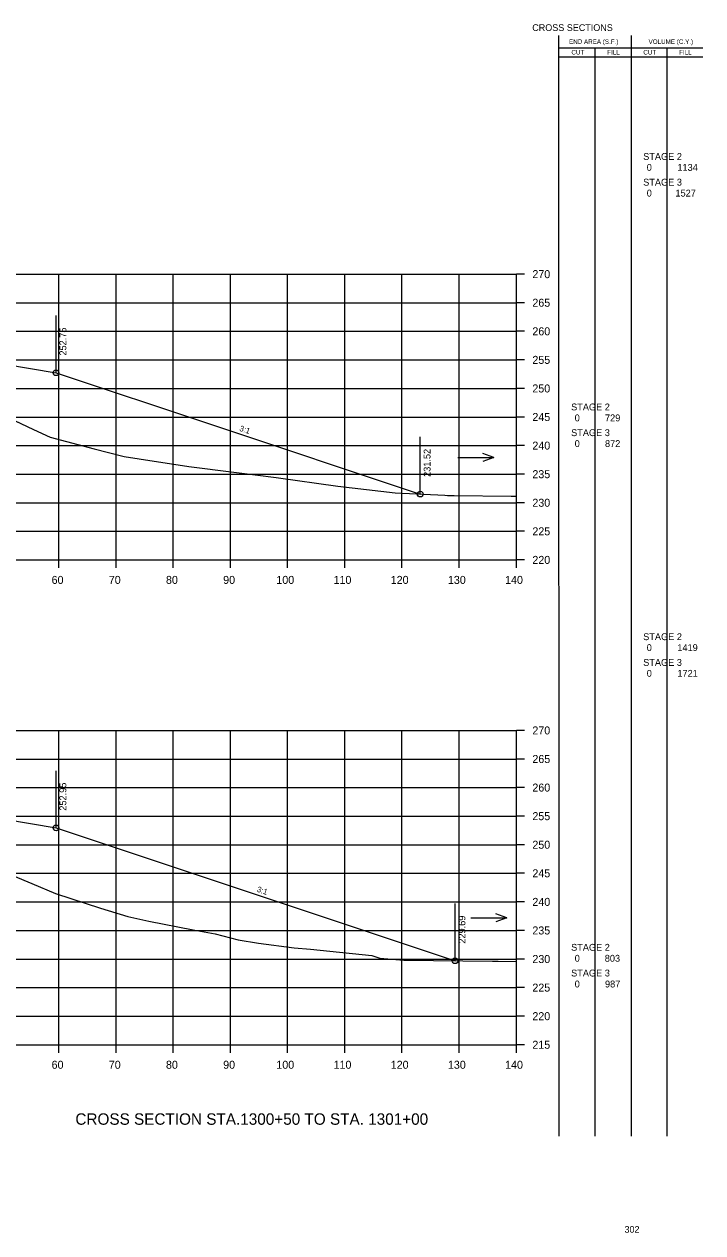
# Model space of a CAD drawing. Extents: x 1342547 to 1344156, y -1532351 to -1517216.
# Drawn here: x 1342756.8 to 1342875.5, y -1519777.1 to -1519565.6 of the extents above; entities that cross this region are included whole.
import ezdxf

# ---------------------------------------------------------------- set-up
doc = ezdxf.new("R2010")
doc.units = 0
for name, color, linetype in [('Level 2', 7, 'Continuous'), ('R_Axis', 7, 'Continuous'), ('R_Axis Annot', 7, 'Continuous'), ('R_Border Notes', 7, 'Continuous'), ('R_Draft', 7, 'Continuous'), ('R_Exist Surface', 7, 'Continuous'), ('R_Fin Surface', 7, 'Continuous'), ('R_Grid', 7, 'Continuous'), ('R_No Plot', 7, 'Continuous'), ('R_Water', 7, 'Continuous'), ('R_Xsect Elev', 7, 'Continuous'), ('R_Xsect Slope', 7, 'Continuous')]:
    doc.layers.add(name, color=color, linetype=linetype)

msp = doc.modelspace()

# ---------------------------------------------------------------- linework, layer by layer
at = {"layer": 'Level 2'}
for p, q in [((1342850.33, -1519760.21), (1342850.32, -1519567.6)), ((1342862.99, -1519760.21), (1342862.99, -1519567.6)), ((1342850.32, -1519569.76), (1342863.59, -1519569.76)), ((1342856.66, -1519760.21), (1342856.66, -1519569.76)), ((1342863.59, -1519569.76), (1342875.48, -1519569.76)), ((1342869.23, -1519760.21), (1342869.23, -1519569.76)), ((1342850.32, -1519571.33), (1342863.59, -1519571.33)), ((1342863.59, -1519571.33), (1342875.48, -1519571.33))]:
    msp.add_line(p, q, dxfattribs=at)
at = {"layer": 'R_Axis'}
for p, q in [((1342842.87, -1519659.37), (1342842.87, -1519609.37)), ((1342844.27, -1519609.37), (1342842.87, -1519609.37)), ((1342844.27, -1519614.37), (1342842.87, -1519614.37)), ((1342844.27, -1519619.37), (1342842.87, -1519619.37)), ((1342844.27, -1519624.37), (1342842.87, -1519624.37)), ((1342844.27, -1519629.37), (1342842.87, -1519629.37)), ((1342844.27, -1519634.37), (1342842.87, -1519634.37)), ((1342844.27, -1519639.37), (1342842.87, -1519639.37)), ((1342844.27, -1519644.37), (1342842.87, -1519644.37)), ((1342844.27, -1519649.37), (1342842.87, -1519649.37)), ((1342844.27, -1519654.37), (1342842.87, -1519654.37)), ((1342562.87, -1519659.37), (1342842.87, -1519659.37)), ((1342762.87, -1519660.77), (1342762.87, -1519659.37)), ((1342772.87, -1519660.77), (1342772.87, -1519659.37)), ((1342782.87, -1519660.77), (1342782.87, -1519659.37)), ((1342792.87, -1519660.77), (1342792.87, -1519659.37)), ((1342802.87, -1519660.77), (1342802.87, -1519659.37)), ((1342812.87, -1519660.77), (1342812.87, -1519659.37)), ((1342822.87, -1519660.77), (1342822.87, -1519659.37)), ((1342832.87, -1519660.77), (1342832.87, -1519659.37)), ((1342842.87, -1519660.77), (1342842.87, -1519659.37)), ((1342844.27, -1519659.37), (1342842.87, -1519659.37)), ((1342842.87, -1519744.21), (1342842.87, -1519689.21)), ((1342844.27, -1519689.21), (1342842.87, -1519689.21)), ((1342844.27, -1519694.21), (1342842.87, -1519694.21)), ((1342844.27, -1519699.21), (1342842.87, -1519699.21)), ((1342844.27, -1519704.21), (1342842.87, -1519704.21)), ((1342844.27, -1519709.21), (1342842.87, -1519709.21)), ((1342844.27, -1519714.21), (1342842.87, -1519714.21)), ((1342844.27, -1519719.21), (1342842.87, -1519719.21)), ((1342844.27, -1519724.21), (1342842.87, -1519724.21)), ((1342844.27, -1519729.21), (1342842.87, -1519729.21)), ((1342844.27, -1519734.21), (1342842.87, -1519734.21)), ((1342844.27, -1519739.21), (1342842.87, -1519739.21)), ((1342562.87, -1519744.21), (1342842.87, -1519744.21)), ((1342762.87, -1519745.61), (1342762.87, -1519744.21)), ((1342772.87, -1519745.61), (1342772.87, -1519744.21)), ((1342782.87, -1519745.61), (1342782.87, -1519744.21)), ((1342792.87, -1519745.61), (1342792.87, -1519744.21)), ((1342802.87, -1519745.61), (1342802.87, -1519744.21)), ((1342812.87, -1519745.61), (1342812.87, -1519744.21)), ((1342822.87, -1519745.61), (1342822.87, -1519744.21)), ((1342832.87, -1519745.61), (1342832.87, -1519744.21)), ((1342842.87, -1519745.61), (1342842.87, -1519744.21)), ((1342844.27, -1519744.21), (1342842.87, -1519744.21))]:
    msp.add_line(p, q, dxfattribs=at)
at = {"layer": 'R_Exist Surface'}
for points in [[(1342753.01, -1519634.01), (1342758.46, -1519636.56), (1342761.36, -1519637.89), (1342769.07, -1519639.92), (1342774.29, -1519641.26), (1342776.9, -1519641.66), (1342785.62, -1519643.01), (1342793.45, -1519643.99), (1342797.2, -1519644.48), (1342800.85, -1519644.95), (1342811.63, -1519646.47), (1342814.16, -1519646.78), (1342821.65, -1519647.62), (1342830.37, -1519648.07), (1342830.82, -1519648.1), (1342830.96, -1519648.11), (1342832.02, -1519648.13), (1342841.98, -1519648.19), (1342842.87, -1519648.2)], [(1342752.38, -1519713.62), (1342758.17, -1519716), (1342762.26, -1519717.73), (1342770.16, -1519720.32), (1342774.93, -1519721.79), (1342778.61, -1519722.59), (1342786.34, -1519724.08), (1342790.19, -1519724.82), (1342794.21, -1519725.87), (1342797.79, -1519726.42), (1342804, -1519727.23), (1342806.89, -1519727.51), (1342817.62, -1519728.62), (1342818.98, -1519729.07), (1342823.22, -1519729.4), (1342838.71, -1519729.61), (1342839.71, -1519729.61), (1342842.87, -1519729.63)]]:
    msp.add_lwpolyline(points, dxfattribs=at)
at = {"layer": 'R_Fin Surface'}
for points in [[(1342615.23, -1519641.77), (1342643.37, -1519632.39), (1342650.5, -1519631.21), (1342665.37, -1519628.73), (1342671.37, -1519628.27), (1342673.37, -1519628.11), (1342702.87, -1519625.84), (1342732.37, -1519623.57), (1342734.37, -1519623.41), (1342740.37, -1519622.95), (1342753.42, -1519625.13), (1342762.37, -1519626.62), (1342789.37, -1519635.62), (1342826.06, -1519647.85)], [(1342617.51, -1519720.65), (1342637.88, -1519713.86), (1342643.37, -1519712.03), (1342650.5, -1519710.84), (1342665.37, -1519708.36), (1342671.37, -1519707.9), (1342673.37, -1519707.75), (1342702.87, -1519705.48), (1342732.37, -1519703.2), (1342734.37, -1519703.05), (1342740.37, -1519702.59), (1342753.42, -1519704.76), (1342762.37, -1519706.25), (1342832.16, -1519729.52)]]:
    msp.add_lwpolyline(points, dxfattribs=at)
at = {"layer": 'R_Grid'}
for p, q in [((1342562.87, -1519609.37), (1342842.87, -1519609.37)), ((1342762.87, -1519659.37), (1342762.87, -1519609.37)), ((1342772.87, -1519659.37), (1342772.87, -1519609.37)), ((1342782.87, -1519659.37), (1342782.87, -1519609.37)), ((1342792.87, -1519659.37), (1342792.87, -1519609.37)), ((1342802.87, -1519659.37), (1342802.87, -1519609.37)), ((1342812.87, -1519659.37), (1342812.87, -1519609.37)), ((1342822.87, -1519659.37), (1342822.87, -1519609.37)), ((1342832.87, -1519659.37), (1342832.87, -1519609.37)), ((1342842.87, -1519659.37), (1342842.87, -1519609.37)), ((1342562.87, -1519614.37), (1342842.87, -1519614.37)), ((1342562.87, -1519619.37), (1342842.87, -1519619.37)), ((1342562.87, -1519624.37), (1342842.87, -1519624.37)), ((1342562.87, -1519629.37), (1342842.87, -1519629.37)), ((1342562.87, -1519634.37), (1342842.87, -1519634.37)), ((1342562.87, -1519639.37), (1342842.87, -1519639.37)), ((1342562.87, -1519644.37), (1342842.87, -1519644.37)), ((1342562.87, -1519649.37), (1342842.87, -1519649.37)), ((1342562.87, -1519654.37), (1342842.87, -1519654.37)), ((1342562.87, -1519659.37), (1342842.87, -1519659.37)), ((1342562.87, -1519689.21), (1342842.87, -1519689.21)), ((1342762.87, -1519744.21), (1342762.87, -1519689.21)), ((1342772.87, -1519744.21), (1342772.87, -1519689.21)), ((1342782.87, -1519744.21), (1342782.87, -1519689.21)), ((1342792.87, -1519744.21), (1342792.87, -1519689.21)), ((1342802.87, -1519744.21), (1342802.87, -1519689.21)), ((1342812.87, -1519744.21), (1342812.87, -1519689.21)), ((1342822.87, -1519744.21), (1342822.87, -1519689.21)), ((1342832.87, -1519744.21), (1342832.87, -1519689.21)), ((1342842.87, -1519744.21), (1342842.87, -1519689.21)), ((1342562.87, -1519694.21), (1342842.87, -1519694.21)), ((1342562.87, -1519699.21), (1342842.87, -1519699.21)), ((1342562.87, -1519704.21), (1342842.87, -1519704.21)), ((1342562.87, -1519709.21), (1342842.87, -1519709.21)), ((1342562.87, -1519714.21), (1342842.87, -1519714.21)), ((1342562.87, -1519719.21), (1342842.87, -1519719.21)), ((1342562.87, -1519724.21), (1342842.87, -1519724.21)), ((1342562.87, -1519729.21), (1342842.87, -1519729.21)), ((1342562.87, -1519734.21), (1342842.87, -1519734.21)), ((1342562.87, -1519739.21), (1342842.87, -1519739.21)), ((1342562.87, -1519744.21), (1342842.87, -1519744.21))]:
    msp.add_line(p, q, dxfattribs=at)
at = {"layer": 'R_No Plot'}
for centre in [(1342762.37, -1519626.62), (1342826.06, -1519647.85), (1342762.37, -1519706.25), (1342832.16, -1519729.52)]:
    msp.add_circle(centre, 0.5, dxfattribs=at)
at = {"layer": 'R_Water'}
for p, q in [((1342838.94, -1519641.43), (1342837.02, -1519640.73)), ((1342832.66, -1519641.43), (1342838.94, -1519641.43)), ((1342838.94, -1519641.43), (1342837.02, -1519642.13)), ((1342841.21, -1519722), (1342839.29, -1519721.3)), ((1342834.93, -1519722), (1342841.21, -1519722)), ((1342841.21, -1519722), (1342839.29, -1519722.7))]:
    msp.add_line(p, q, dxfattribs=at)
at = {"layer": 'R_Xsect Elev'}
for p, q in [((1342762.37, -1519626.62), (1342762.37, -1519616.62)), ((1342826.06, -1519647.85), (1342826.06, -1519637.85)), ((1342762.37, -1519706.25), (1342762.37, -1519696.25)), ((1342832.16, -1519729.52), (1342832.16, -1519719.52))]:
    msp.add_line(p, q, dxfattribs=at)

# ---------------------------------------------------------------- texts
at = {"layer": 'Level 2'}
for s, height, p in [('END AREA (S.F.)', 0.7937, (1342852.08, -1519569.08)), ('VOLUME (C.Y.)', 0.7937, (1342865.99, -1519569.08)), ('CUT', 0.794, (1342852.5, -1519570.94)), ('FILL', 0.794, (1342858.76, -1519570.94)), ('CUT', 0.794, (1342865.07, -1519570.94)), ('FILL', 0.794, (1342871.33, -1519570.94)), (' STAGE 2 ', 1.2, (1342864.6, -1519589.38)), ('0', 1.2, (1342865.67, -1519591.29)), ('1134', 1.2, (1342871.03, -1519591.29)), (' STAGE 3 ', 1.2, (1342864.6, -1519593.88)), ('0', 1.2, (1342865.67, -1519595.79)), ('1527', 1.2, (1342870.69, -1519595.79)), (' STAGE 2 ', 1.2, (1342852, -1519633.21)), ('0', 1.2, (1342853.07, -1519635.12)), ('729', 1.2, (1342858.37, -1519635.12)), (' STAGE 3 ', 1.2, (1342852, -1519637.71)), ('0', 1.2, (1342853.07, -1519639.62)), ('872', 1.2, (1342858.37, -1519639.62)), (' STAGE 2 ', 1.2, (1342864.6, -1519673.41)), ('0', 1.2, (1342865.67, -1519675.32)), ('1419', 1.2, (1342871.02, -1519675.32)), (' STAGE 3 ', 1.2, (1342864.6, -1519677.91)), ('0', 1.2, (1342865.67, -1519679.82)), ('1721', 1.2, (1342871.03, -1519679.82)), (' STAGE 2 ', 1.2, (1342852, -1519727.76)), ('0', 1.2, (1342853.07, -1519729.68)), ('803', 1.2, (1342858.33, -1519729.68)), (' STAGE 3 ', 1.2, (1342852, -1519732.26)), ('0', 1.2, (1342853.07, -1519734.18)), ('987', 1.2, (1342858.37, -1519734.18))]:
    msp.add_text(s, height=height, dxfattribs=at).set_placement(p)
at = {"layer": 'R_Axis Annot'}
for s, p in [('270', (1342845.67, -1519610.07)), ('265', (1342845.67, -1519615.07)), ('260', (1342845.67, -1519620.07)), ('255', (1342845.67, -1519625.07)), ('250', (1342845.67, -1519630.07)), ('245', (1342845.67, -1519635.07)), ('240', (1342845.67, -1519640.07)), ('235', (1342845.67, -1519645.07)), ('230', (1342845.67, -1519650.07)), ('225', (1342845.67, -1519655.07)), ('220', (1342845.67, -1519660.07)), ('60', (1342761.6, -1519663.57)), ('70', (1342771.6, -1519663.57)), ('80', (1342781.6, -1519663.57)), ('90', (1342791.6, -1519663.57)), ('100', (1342800.9, -1519663.57)), ('110', (1342810.9, -1519663.57)), ('120', (1342820.9, -1519663.57)), ('130', (1342830.9, -1519663.57)), ('140', (1342840.9, -1519663.57)), ('270', (1342845.67, -1519689.91)), ('265', (1342845.67, -1519694.91)), ('260', (1342845.67, -1519699.91)), ('255', (1342845.67, -1519704.91)), ('250', (1342845.67, -1519709.91)), ('245', (1342845.67, -1519714.91)), ('240', (1342845.67, -1519719.91)), ('235', (1342845.67, -1519724.91)), ('230', (1342845.67, -1519729.91)), ('225', (1342845.67, -1519734.91)), ('220', (1342845.67, -1519739.91)), ('215', (1342845.67, -1519744.91)), ('60', (1342761.6, -1519748.41)), ('70', (1342771.6, -1519748.41)), ('80', (1342781.6, -1519748.41)), ('90', (1342791.6, -1519748.41)), ('100', (1342800.9, -1519748.41)), ('110', (1342810.9, -1519748.41)), ('120', (1342820.9, -1519748.41)), ('130', (1342830.9, -1519748.41)), ('140', (1342840.9, -1519748.41))]:
    msp.add_text(s, height=1.4, dxfattribs=at).set_placement(p)
at = {"layer": 'R_Border Notes'}
for s, height, p in [('CROSS SECTIONS', 1.1775, (1342845.65, -1519566.82)), ('302', 1.178, (1342861.78, -1519777.1))]:
    msp.add_text(s, height=height, dxfattribs=at).set_placement(p)
at = {"layer": 'R_Draft'}
msp.add_text('CROSS SECTION STA.1300+50 TO STA. 1301+00', height=2, dxfattribs=at).set_placement((1342765.76, -1519758.21))
at = {"layer": 'R_Xsect Elev'}
for s, p in [('252.75', (1342764.17, -1519623.62)), ('231.52', (1342827.86, -1519644.85)), ('252.95', (1342764.17, -1519703.25)), ('229.69', (1342833.96, -1519726.52))]:
    msp.add_text(s, height=1.2, rotation=90, dxfattribs=at).set_placement(p)
at = {"layer": 'R_Xsect Slope'}
for p in [(1342794.37, -1519636.76), (1342797.42, -1519717.41)]:
    msp.add_text('3:1', height=1, rotation=341.5651, dxfattribs=at).set_placement(p)

doc.saveas('drawing.dxf')
